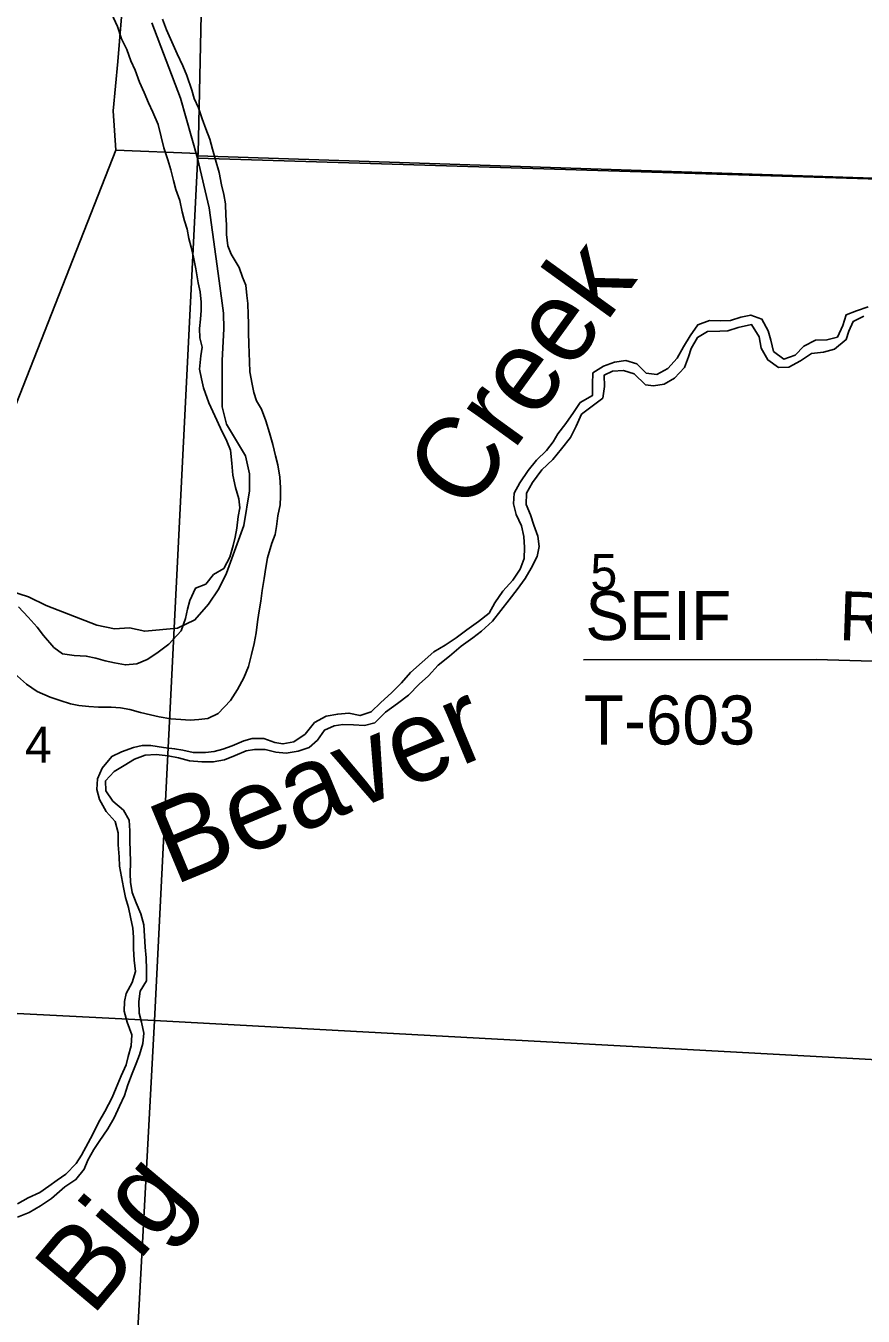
# Model space of a CAD drawing. Extents: x 1578669 to 1989827, y 208020 to 553079.
# Drawn here: x 1813097 to 1818219, y 368879 to 376771 of the extents above; entities that cross this region are included whole.
import ezdxf

# ---------------------------------------------------------------- set-up
doc = ezdxf.new("R2010")
doc.units = 0
for name, color, linetype in [('GM_X_Major_River', 7, 'Continuous'), ('GM_X_Minor_River', 7, 'Continuous'), ('GM_X_Minor_River_Text', 7, 'Continuous'), ('GM_X_Section', 7, 'Continuous'), ('GM_X_Section_Text', 7, 'Continuous'), ('GM_X_Township', 7, 'Continuous'), ('GM_X_Township_Road', 7, 'Continuous'), ('GM_X_Township_Road_Text', 7, 'Continuous')]:
    doc.layers.add(name, color=color, linetype=linetype)

msp = doc.modelspace()

# ---------------------------------------------------------------- linework, layer by layer
at = {"layer": 'GM_X_Major_River'}
for points in [[(1813620.4, 376847.4), (1813657.1, 376766.6), (1813681.9, 376692), (1813714.9, 376627.3), (1813739.8, 376556.8), (1813764.8, 376500.3), (1813791.6, 376425.7), (1813820.6, 376363), (1813847.6, 376300.5), (1813874.7, 376243.9), (1813905.5, 376167.2), (1813924.3, 376092.8), (1813941.2, 376024.3), (1813966, 375951.8), (1813983, 375891.3), (1813999.9, 375824.9), (1814015, 375770.5), (1814037.9, 375702), (1814052.8, 375633.6), (1814067.9, 375579.2), (1814083.1, 375526.9), (1814094.2, 375470.6), (1814107.3, 375418.2), (1814122.3, 375355.8), (1814137.1, 375285.4), (1814151.7, 375199), (1814162.8, 375144.7), (1814169.8, 375080.4), (1814168.9, 375030.3), (1814166, 374976.2), (1814159.1, 374920.2), (1814162.1, 374862), (1814175.2, 374805.7), (1814168.3, 374753.6), (1814158.9, 374671.6), (1814171.9, 374611.2), (1814183.1, 374556.9), (1814215.6, 374466.2), (1814252.3, 374385.4), (1814287.1, 374310.7), (1814325.8, 374229.9), (1814348.9, 374175.4), (1814357.6, 374097.1), (1814362.4, 374022.8), (1814379.2, 373948.3), (1814400, 373877.8), (1814405.2, 373823.6), (1814396.2, 373769.6), (1814387.1, 373699.6), (1814378.1, 373643.6), (1814365.2, 373591.7), (1814344, 373521.9), (1814308.8, 373452.2), (1814244.1, 373415.2), (1814197.1, 373355.8), (1814134.6, 373332.7), (1814099.3, 373257.1), (1814086.4, 373203.1), (1814073.4, 373145.2), (1814046.1, 373071.4), (1813972.6, 372988.4), (1813897.6, 372933.4), (1813838.9, 372896.3), (1813776.4, 372869.2), (1813706.2, 372862.3), (1813638.3, 372875.4), (1813582.4, 372886.3), (1813524.6, 372903.2), (1813466.7, 372916.2), (1813392.7, 372919.4), (1813320.8, 372930.5), (1813267.4, 372969.5), (1813204.5, 373042.6), (1813165.3, 373093.4), (1813112.2, 373154.4), (1813051.2, 373217.5)], [(1813990, 376673.1), (1813957.2, 376745.8), (1813932.3, 376812.4)], [(1813028.3, 372808.8), (1813101.4, 372745.5), (1813166.7, 372700.4), (1813246.3, 372665), (1813306, 372644), (1813369.8, 372625), (1813421.6, 372614.1), (1813481.6, 372607.2), (1813541.7, 372604.2), (1813619.7, 372603), (1813675.8, 372600.1), (1813733.7, 372589.2), (1813797.5, 372572.1), (1813859.3, 372557.1), (1813913.2, 372544.2), (1813983.1, 372533.1), (1814045.1, 372528.1), (1814101.1, 372525.2), (1814155.2, 372528.4), (1814209.4, 372535.5), (1814274, 372564.6), (1814349.5, 372645.6), (1814390.6, 372711.1), (1814429.9, 372782.7), (1814459.1, 372852.4), (1814476.3, 372926.3), (1814493.5, 372994.2), (1814506.5, 373058.1), (1814513.7, 373126.2), (1814522.6, 373180.2), (1814533.8, 373252.2), (1814542.9, 373318.2), (1814554.1, 373390.2), (1814565.3, 373458.2), (1814574.3, 373518.2), (1814601.8, 373606), (1814622.7, 373659.8), (1814629.6, 373709.8), (1814638.6, 373773.8), (1814651.8, 373841.8), (1814654.6, 373891.9), (1814655.6, 373948), (1814650.6, 374010.2), (1814637.9, 374086.6), (1814624.7, 374141), (1814607.9, 374211.4), (1814587, 374281.9), (1814564.2, 374354.4), (1814537.4, 374427), (1814508.2, 374477.6), (1814491, 374528), (1814481.9, 374580.3), (1814467.1, 374654.7), (1814464.1, 374716.9), (1814463, 374769), (1814459.9, 374825.2), (1814459, 374893.4), (1814458, 374951.6), (1814456.9, 375003.7), (1814454, 375071.9), (1814448.8, 375122.1), (1814441.9, 375184.4), (1814422.7, 375234.8), (1814401.6, 375293.3), (1814352.9, 375374.3), (1814331.7, 375424.7), (1814324.9, 375495), (1814323.9, 375555.1), (1814320.8, 375611.3), (1814318, 375681.5), (1814308.9, 375739.8), (1814293.9, 375798.2), (1814279.1, 375874.6), (1814256.4, 375951.2), (1814239.5, 376017.6), (1814222.4, 376078), (1814197.4, 376140.6), (1814174.5, 376203.1), (1814153.5, 376269.6), (1814126.4, 376326.1), (1814113.3, 376378.5), (1814080.7, 376467.2), (1814057.7, 376525.7), (1814022.9, 376600.4), (1813990, 376673.1)]]:
    msp.add_lwpolyline(points, dxfattribs=at)
at = {"layer": 'GM_X_Minor_River'}
for points in [[(1818250, 375051.6), (1818178, 375027.2), (1818114, 375002.8), (1818094.3, 374938.5), (1818060.6, 374866.2), (1817996.6, 374849.8), (1817926.5, 374849.5), (1817856.5, 374811), (1817802.7, 374756.6), (1817732.7, 374732.2), (1817670.4, 374780), (1817654.1, 374848.1), (1817637.8, 374906.1), (1817599.5, 374976.1), (1817531.2, 375001.8), (1817469.2, 374989.4), (1817407.2, 374969.1), (1817343.1, 374966.7), (1817279.1, 374968.4), (1817207.1, 374942), (1817159.3, 374875.6), (1817119.6, 374807.2), (1817081.8, 374738.9), (1817024, 374674.4), (1816956.1, 374638), (1816892, 374647.7), (1816833.6, 374703.5), (1816767.5, 374725.2), (1816697.4, 374714.8), (1816629.4, 374690.4), (1816565.5, 374648), (1816563.8, 374579.8), (1816562.2, 374509.7), (1816488.2, 374467.2)], [(1816496.6, 374395.1), (1816560.4, 374445.5), (1816626.3, 374494), (1816636, 374566.2), (1816633.7, 374634.3), (1816685.7, 374658.6), (1816751.7, 374663), (1816817.9, 374643.3), (1816886.3, 374575.5), (1816936.4, 374569.8), (1817000.4, 374580.1), (1817064.3, 374616.5), (1817126.1, 374681), (1817149.9, 374747.2), (1817165.7, 374797.4), (1817205.4, 374865.8), (1817267.3, 374902.2), (1817341.4, 374904.6), (1817391.5, 374904.8), (1817453.5, 374925.2), (1817535.5, 374943.7), (1817581.9, 374869.8), (1817594.2, 374799.7), (1817634.6, 374727.7), (1817700.9, 374682), (1817763, 374684.3), (1817834.9, 374722.7), (1817902.8, 374767.2), (1817974.9, 374775.6), (1818042.9, 374794), (1818114.7, 374852.5), (1818130.5, 374902.7), (1818156.3, 374962.9), (1818222.2, 374995.3)], [(1816488.2, 374467.2), (1816446.5, 374406.8), (1816400.7, 374338.5), (1816350.9, 374276.1), (1816323.1, 374225.8), (1816281.3, 374173.5), (1816219.5, 374115), (1816169.7, 374050.6), (1816118, 373976.2), (1816084.2, 373911.9), (1816080.5, 373847.7), (1816096.8, 373781.7), (1816129.2, 373713.7), (1816143.5, 373647.6), (1816147.8, 373579.5), (1816144.1, 373513.3), (1816120.4, 373447), (1816076.6, 373380.7), (1816014.8, 373314.2), (1815965.1, 373241.8), (1815931.3, 373179.5), (1815865.5, 373127), (1815793.6, 373076.5), (1815729.7, 373028.1), (1815661.8, 372983.7), (1815591.9, 372943.2), (1815522.1, 372878.7), (1815450.3, 372816.2), (1815394.5, 372751.8), (1815332.7, 372691.3), (1815268.9, 372632.8), (1815209.1, 372574.4), (1815141.1, 372552), (1815072.9, 372567.7), (1815004.8, 372561.3), (1814934.8, 372548.9), (1814862.9, 372510.5), (1814805.1, 372438), (1814735.2, 372391.5), (1814669.2, 372379.2), (1814619.1, 372386.9), (1814552.9, 372412.6), (1814480.8, 372412.3), (1814430.8, 372398), (1814358.8, 372367.5), (1814302.9, 372347.2), (1814248.8, 372332.9), (1814196.8, 372326.6), (1814120.7, 372326.2), (1814056.6, 372339.9), (1814006.4, 372349.7), (1813938.3, 372357.3), (1813862.2, 372369), (1813808.1, 372368.7), (1813756.1, 372356.4), (1813682.1, 372329.9), (1813622.1, 372301.6), (1813564.4, 372231.1), (1813534.6, 372164.8), (1813530.9, 372100.6), (1813547.2, 372038.6), (1813587.6, 371966.6), (1813644, 371904.8), (1813662.3, 371834.8), (1813662.6, 371762.6), (1813667, 371688.4), (1813669.2, 371632.3), (1813693.9, 371500.2), (1813706.1, 371440.1), (1813724.4, 371378.1), (1813736.7, 371320), (1813751.1, 371251.9), (1813755.3, 371197.8), (1813755.6, 371125.7), (1813760, 371055.5), (1813768.3, 370987.4), (1813746.6, 370919.2), (1813710.8, 370852.8), (1813701, 370802.7), (1813699.3, 370744.5), (1813717.6, 370676.5), (1813746, 370600.5), (1813740.3, 370532.3), (1813722.6, 370468), (1813710.8, 370415.9), (1813681, 370349.6), (1813649.3, 370275.2), (1813625.6, 370217), (1813579.9, 370130.5), (1813542.1, 370064.2), (1813506.4, 369991.9), (1813478.6, 369939.6), (1813436.9, 369863.2), (1813405.1, 369813), (1813341.3, 369748.5), (1813289.4, 369710.1), (1813237.5, 369673.8), (1813183.6, 369635.4), (1813111.6, 369603), (1813045.7, 369566.5)], [(1813046.1, 369484.3), (1813118.1, 369512.8), (1813186, 369553.2), (1813253.8, 369599.7), (1813335.6, 369670.3), (1813403.5, 369714.7), (1813453.3, 369779.1), (1813477.1, 369833.4), (1813512.9, 369897.7), (1813544.7, 369948), (1813598.4, 370024.4), (1813638.1, 370092.8), (1813669.9, 370163.1), (1813699.6, 370229.4), (1813721.3, 370293.6), (1813747.1, 370363.9), (1813770.8, 370424.2), (1813792.6, 370478.4), (1813812.3, 370546.7), (1813818, 370610.9), (1813803.7, 370676.9), (1813789.5, 370733), (1813787.1, 370803.1), (1813796.9, 370867.3), (1813834.6, 370929.6), (1813834.3, 370999.8), (1813832, 371069.9), (1813827.7, 371136.1), (1813819.1, 371272.3), (1813800.7, 371340.4), (1813772.4, 371406.4), (1813748.1, 371470.4), (1813737.8, 371534.5), (1813735.5, 371584.6), (1813737.2, 371656.7), (1813734.9, 371726.9), (1813732.6, 371783), (1813732.3, 371847.1), (1813728, 371913.3), (1813693.7, 371973.2), (1813629.4, 372029), (1813587, 372092.9), (1813584.8, 372153), (1813636.6, 372211.4), (1813698.5, 372247.8), (1813762.4, 372286.2), (1813826.4, 372310.6), (1813894.4, 372315), (1813966.6, 372305.4), (1814030.7, 372293.7), (1814098.9, 372276), (1814173, 372270.3), (1814243.1, 372268.7), (1814311.2, 372281.1), (1814377.1, 372307.5), (1814445.1, 372335.9), (1814495.1, 372344.2), (1814561.2, 372344.5), (1814625.4, 372328.8), (1814689.5, 372323.2), (1814763.5, 372335.6), (1814829.5, 372358), (1814881.4, 372402.3), (1814923.2, 372462.7), (1814983.1, 372489), (1815035.2, 372497.3), (1815101.3, 372495.7), (1815167.4, 372492), (1815231.4, 372508.4), (1815297.2, 372572.9), (1815371, 372625.3), (1815436.9, 372677.8), (1815502.7, 372744.3), (1815560.5, 372794.7), (1815618.3, 372861.2), (1815688.2, 372915.6), (1815760, 372976.1), (1815831.9, 373028.6), (1815883.7, 373069), (1815951.6, 373129.5), (1816001.3, 373195.9), (1816053.1, 373260.3), (1816102.9, 373322.7), (1816150.7, 373391.1), (1816188.4, 373453.4), (1816224.1, 373525.8), (1816235.9, 373586), (1816227.6, 373650.1), (1816203.3, 373716.1), (1816182.9, 373780.1), (1816156.6, 373844.1), (1816158.3, 373912.3), (1816196.1, 373978.6), (1816253.8, 374055.1), (1816319.6, 374119.6), (1816373.4, 374184), (1816429.1, 374252.4), (1816462.9, 374322.8), (1816496.6, 374395.1)]]:
    msp.add_lwpolyline(points, dxfattribs=at)
at = {"layer": 'GM_X_Section'}
for points in [[(1814270.9, 381553.7), (1814150.5, 375990.6), (1813646.6, 376011.7), (1813632.1, 376251.8), (1813659.9, 376553.6), (1813714.1, 377225.3)], [(1811871.9, 368818.9), (1812068.8, 368955.6), (1812205.5, 369070.8), (1812277.8, 369128.3), (1812336.1, 369162), (1812490.6, 369253), (1812701.5, 369383.7), (1812817.9, 369457), (1812870.1, 369488.6), (1812242, 370770.5), (1813883.5, 370688.3), (1813671.1, 366757.7)]]:
    msp.add_lwpolyline(points, dxfattribs=at)
for points in [[(1819519.5, 381327.2), (1819327.3, 375804.4), (1814148.4, 375976.6), (1814150.5, 375990.6), (1814270.9, 381553.7)], [(1814150.5, 375990.6), (1814148.4, 375976.6), (1813883.5, 370688.3), (1812242, 370770.5), (1812674.1, 371427.8), (1812495, 371796.4), (1812228.2, 372402.6), (1813646.6, 376011.7)], [(1814148.4, 375976.6), (1819327.3, 375804.4), (1819129.8, 370401.7), (1813883.5, 370688.3)], [(1819129.8, 370401.7), (1818758.7, 364338), (1815175.9, 364452.3), (1815028, 364541), (1814932.3, 364597.6), (1814882.5, 364633.9), (1814774.5, 364718.9), (1814673.2, 364831.5), (1814617.5, 364891.9), (1814595.7, 364922), (1814563.9, 364948.2), (1814514.2, 364996.5), (1814418.7, 365077.1), (1814289.5, 365215.9), (1814196.2, 365322.5), (1814087, 365459.1), (1814043.4, 365523.4), (1813944.3, 365662), (1813797.4, 365832.9), (1813686.4, 366643.6), (1813671.1, 366757.7), (1813883.5, 370688.3)]]:
    msp.add_lwpolyline(points, close=True, dxfattribs=at)
at = {"layer": 'GM_X_Township'}
for points in [[(1813867.6, 376790.1), (1814042.7, 376329.2), (1814147.7, 375960.9), (1814217.7, 375658.1), (1814280.2, 375212.1), (1814306, 375013.3), (1814309, 374917.1), (1814296.8, 374724.8), (1814297.6, 374440.1), (1814324.5, 374335.5), (1814440.4, 374141.8), (1814465.2, 374031.2), (1814466, 373927), (1814429.6, 373714.9), (1814324.3, 373423.4), (1814277.2, 373327.7), (1814214.1, 373234.2), (1814131, 373138.9), (1814024.3, 373088), (1813824, 373068.2), (1813730.1, 373089.3), (1813640, 373082.3), (1813532.2, 373105.6), (1813221.3, 373225.4), (1813113.8, 373278.7), (1813006.1, 373314)], [(1818779.9, 375819.4), (1814147.7, 375960.9), (1814042.7, 376329.2), (1813867.6, 376790.1)], [(1813006.1, 373314), (1813113.8, 373278.7), (1813221.3, 373225.4), (1813532.2, 373105.6), (1813640, 373082.3), (1813730.1, 373089.3), (1813824, 373068.2), (1814024.3, 373088), (1814131, 373138.9), (1814214.1, 373234.2), (1814277.2, 373327.7), (1814324.3, 373423.4), (1814429.6, 373714.9), (1814466, 373927), (1814465.2, 374031.2), (1814440.4, 374141.8), (1814324.5, 374335.5), (1814297.6, 374440.1), (1814296.8, 374724.8), (1814309, 374917.1), (1814306, 375013.3), (1814280.2, 375212.1), (1814217.7, 375658.1), (1814147.7, 375960.9), (1818779.9, 375819.4)]]:
    msp.add_lwpolyline(points, dxfattribs=at)
at = {"layer": 'GM_X_Township_Road'}
msp.add_lwpolyline([(1816507.4, 372893.9), (1817930.6, 372894.9), (1818895.3, 372866.4)], dxfattribs=at)

# ---------------------------------------------------------------- texts
at = {"layer": 'GM_X_Minor_River_Text'}
for s, height, rotation, p in [('Creek', 500.03, 54.10435, (1815795.9, 373777.4)), ('Beaver', 500, 22.58147, (1814003.3, 371512.3)), ('Big', 500.03, 49.93126, (1813501.6, 368871))]:
    msp.add_text(s, height=height, rotation=rotation, dxfattribs=at).set_placement(p)
at = {"layer": 'GM_X_Section_Text'}
for s, p in [('5', (1816550.1, 373319.4)), ('4', (1813091.7, 372264.5))]:
    msp.add_text(s, height=221, rotation=0.00001, dxfattribs=at).set_placement(p)
at = {"layer": 'GM_X_Township_Road_Text'}
for s, rotation, p in [('SEIF', 0.00001, (1816519.3, 373014.1)), ('RD', 358.02422, (1818067.8, 373014)), ('T-603', 0.00001, (1816510.5, 372375.4))]:
    msp.add_text(s, height=300, rotation=rotation, dxfattribs=at).set_placement(p)

doc.saveas('drawing.dxf')
